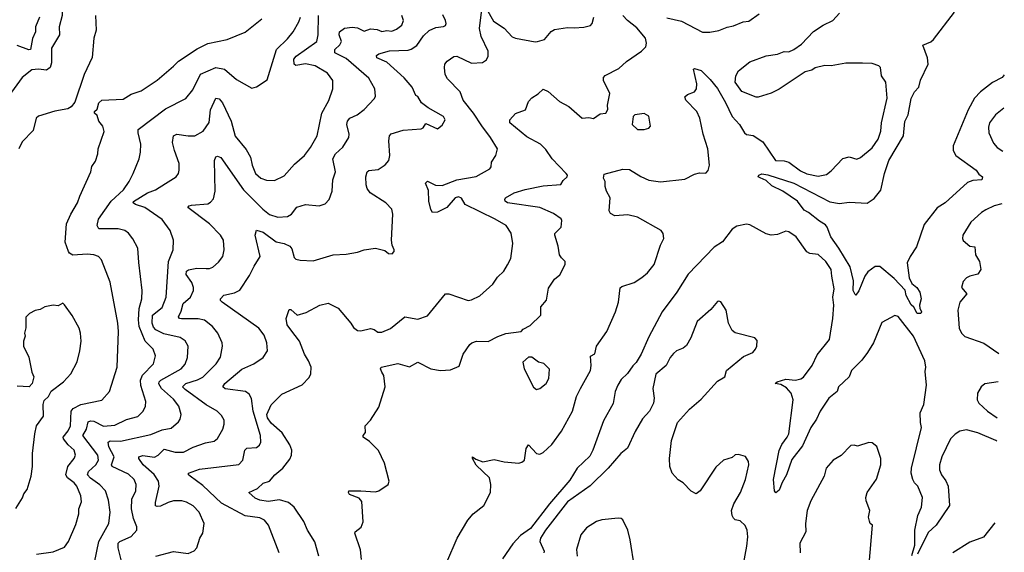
# Model space of a CAD drawing. Extents: x 1954683 to 2060285, y 904798 to 1016299.
# Tile 456 of 472: x 2053750 to 2059798, y 984408 to 987679. Entities that reach past the tile are written whole.
import ezdxf

# ---------------------------------------------------------------- set-up
doc = ezdxf.new("R2010")
doc.units = 0

msp = doc.modelspace()

# ---------------------------------------------------------------- linework, layer by layer
at = {"layer": '0CON10XD'}
for points in [[(2054235.9, 988214.1), (2054215, 988151.4), (2054175.5, 988105), (2054135, 988030), (2054036.7, 987875), (2054014.4, 987805), (2054009.6, 987705), (2053992.1, 987635), (2053993.8, 987585), (2053945.5, 987505), (2053944.7, 987415), (2053936.9, 987385), (2053915, 987368.2), (2053865, 987374.5), (2053825, 987370.6), (2053765.4, 987324.6), (2053625.7, 987135)], [(2055344.2, 984405), (2055277.8, 984575), (2055253.1, 984605), (2055225, 984620.8), (2055135, 984632.7), (2054989.6, 984709.6), (2054875, 984818.9), (2054796.2, 984875), (2054786.2, 984885), (2054786.2, 984895), (2054855, 984919.3), (2055095, 984947.3), (2055121.2, 984975), (2055132.1, 985035), (2055145, 985047.5), (2055205, 985051.5), (2055223.3, 985066.7), (2055231.2, 985085), (2055228.9, 985125), (2055184.7, 985275.3), (2055173, 985353), (2055158.9, 985378.9), (2055136, 985395), (2055012.4, 985412.4), (2054996.9, 985425), (2055010, 985445), (2055115, 985532.3), (2055187.1, 985565), (2055244.2, 985605), (2055272.5, 985645), (2055268.6, 985695), (2055251.3, 985741.3), (2055219.4, 985785), (2054993.7, 985943.7), (2054984, 985955), (2054984, 985965), (2055002.8, 985987.2), (2055068.8, 986001.2), (2055101.4, 986018.6), (2055161.9, 986108.1), (2055190.6, 986165), (2055227.5, 986225), (2055195.8, 986355), (2055205, 986387.5), (2055245, 986374.1), (2055325, 986314.4), (2055373.3, 986305), (2055409.1, 986289.1), (2055422, 986272), (2055435, 986219.2), (2055445, 986209.4), (2055471.7, 986201.7), (2055551.8, 986198.2), (2055675, 986235.7), (2055755, 986240), (2055825, 986252), (2055865, 986266.2), (2055935, 986276.2), (2055991.7, 986261.7), (2056015, 986242.5), (2056038.3, 986241.7), (2056050, 986255), (2056050, 986265), (2056037.5, 986295), (2056033.3, 986325), (2056040.8, 986485), (2056035.8, 986515), (2055998, 986555), (2055903.3, 986615), (2055883, 986643), (2055877.7, 986665), (2055875.4, 986715), (2055884.6, 986745.4), (2055895, 986751.9), (2055951.3, 986758.7), (2055995, 986788), (2056017.1, 986815), (2056024.2, 986845), (2056016.5, 986935), (2056021.9, 986965), (2056031.5, 986978.5), (2056105, 987000.6), (2056215, 987008.8), (2056227.5, 987015), (2056245, 987042.5), (2056315, 987009.2), (2056345, 987030.8), (2056362.9, 987065), (2056353.8, 987085), (2056257.8, 987137.8), (2056218.6, 987168.6), (2056195, 987206.7), (2056183, 987213), (2056161.1, 987265), (2056111.1, 987321.1), (2056005, 987417.8), (2055943.1, 987445), (2055940.6, 987459.4), (2055955, 987470), (2056022, 987488), (2056135, 987491.1), (2056155, 987497.8), (2056189.3, 987520.7), (2056230.3, 987579.7), (2056265, 987612.9), (2056305, 987630.6), (2056353.6, 987636.4), (2056365, 987644.2), (2056369.4, 987655), (2056365.7, 987674.3), (2056348.2, 987708.2)], [(2056745.6, 986174.4), (2056766.5, 986213.5), (2056779.5, 986305), (2056767.6, 986367.6), (2056737.5, 986415), (2056670.8, 986455), (2056485, 986543.6), (2056462.4, 986582.4), (2056445, 986591.2), (2056425, 986584.1), (2056373.3, 986526.7), (2056315, 986497.1), (2056285.8, 986495.8), (2056275, 986512.5), (2056263.6, 986563.6), (2056260.2, 986630.2), (2056241.4, 986675), (2056255, 986687.1), (2056303.6, 986663.6), (2056345, 986660.5), (2056435, 986696.2), (2056553.9, 986716.1), (2056637.8, 986762.2), (2056645.8, 986775), (2056647.5, 986805), (2056674.3, 986845), (2056684.2, 986885), (2056642.1, 986955), (2056587.5, 987027.5), (2056537.2, 987105), (2056473.8, 987185), (2056455.8, 987235.8), (2056378, 987315), (2056363.2, 987343.2), (2056359.2, 987385), (2056362, 987405), (2056375, 987423.3), (2056417, 987453), (2056435, 987454.2), (2056525, 987412.7), (2056593, 987417), (2056617.3, 987432.7), (2056627.5, 987455), (2056627.1, 987485), (2056583.5, 987575), (2056573.1, 987625), (2056586.2, 987725)], [(2056373, 984347), (2056436.7, 984495), (2056503.3, 984605), (2056536, 984645), (2056601.4, 984695), (2056642, 984775), (2056643.9, 984823.9), (2056636.2, 984865), (2056553, 984943), (2056530, 984985), (2056530, 984995), (2056550.5, 984980.5), (2056595, 984963.3), (2056665, 984978.8), (2056725, 984964.4), (2056815, 984956.7), (2056835, 984961.4), (2056850.8, 984975), (2056860, 985045), (2056875, 985067.5), (2056924.5, 985014.5), (2056945, 985011.9), (2056965, 985020.6), (2057018.8, 985071.2), (2057078.6, 985151.4), (2057145.5, 985275), (2057168.9, 985365), (2057194, 985415), (2057255.4, 985525), (2057260.7, 985555), (2057255, 985612.5), (2057283.2, 985626.8), (2057293.3, 985675), (2057355.5, 985765), (2057408.7, 985885), (2057428.2, 985945), (2057438.2, 986031.8), (2057448.6, 986041.4), (2057523.1, 986065), (2057571.4, 986095), (2057605.6, 986125), (2057646.2, 986175), (2057685.7, 986295), (2057705.6, 986335), (2057702.5, 986365), (2057690.8, 986385), (2057545, 986466.2), (2057485, 986480), (2057405, 986474.5), (2057378.3, 986488.3), (2057371.2, 986505), (2057376.9, 986585), (2057354.2, 986625), (2057346.2, 986653.8), (2057346.2, 986685), (2057336.4, 986706.4), (2057340.5, 986729.5), (2057455, 986761.2), (2057495, 986758.8), (2057565.3, 986715.3), (2057615, 986692.7), (2057685, 986682.3), (2057835, 986700), (2057895, 986730), (2057925, 986738), (2057965, 986736), (2057977.6, 986752.4), (2057986.9, 986785), (2057977.1, 986885), (2057947.3, 986975), (2057927.1, 987075), (2057909.1, 987115), (2057841.9, 987185), (2057836, 987205), (2057851.1, 987218.9), (2057894.5, 987235.5), (2057906.2, 987253.8), (2057908.8, 987285), (2057887.5, 987375), (2057895, 987380), (2057935, 987367.5), (2057991.5, 987311.5), (2058036.3, 987256.3), (2058085, 987171.2), (2058125, 987083.8), (2058171.4, 987035), (2058202, 986985), (2058215, 986974), (2058255, 986968.8), (2058315, 986928.8), (2058391.2, 986815), (2058445, 986812.5), (2058475, 986804.5), (2058545, 986750.6), (2058585, 986732.2), (2058655, 986718.9), (2058705, 986729.2), (2058735, 986750), (2058805, 986825.7), (2058845, 986836.2), (2058892.5, 986822.5), (2058915, 986831.9), (2058985, 986892.9), (2059023.5, 986945), (2059039.4, 986995), (2059044.3, 987045), (2059077.5, 987197.5), (2059070.8, 987295), (2059043.8, 987335), (2059036.7, 987385), (2059026.7, 987395), (2058985, 987410.8), (2058927.1, 987412.9), (2058825, 987411.2), (2058735, 987395.6), (2058695, 987398.5), (2058635.8, 987384.2), (2058615, 987370), (2058575, 987358), (2058415, 987252.9), (2058365, 987227.5), (2058285, 987202.9), (2058272.7, 987202.7), (2058185, 987238), (2058144.1, 987295.9), (2058148.6, 987335), (2058164.2, 987365), (2058235, 987421.2), (2058335, 987457.1), (2058405, 987468), (2058445, 987484.2), (2058475, 987482.5), (2058505, 987496), (2058551.1, 987528.9), (2058625, 987605.5), (2058685, 987645.8), (2058743.8, 987675), (2058785, 987720)], [(2056616.5, 987746.5), (2056660.7, 987670.7), (2056725, 987626.4), (2056773.7, 987573.7), (2056795, 987565.4), (2056915, 987542.9), (2056930, 987545), (2056972.5, 987557.5), (2057014.5, 987605.5), (2057035, 987618.6), (2057115, 987630.6), (2057155, 987629.5), (2057215, 987632.5), (2057255, 987644), (2057266, 987655), (2057275.6, 987695)], [(2057725, 987690.4), (2057815, 987669.4), (2057943, 987603), (2057988.3, 987601.7), (2058045, 987612), (2058095, 987634), (2058135, 987641.4), (2058194.4, 987665.6), (2058229.1, 987670.9), (2058291.2, 987715)], [(2059797.6, 987339.6), (2059784.5, 987325), (2059725, 987292.4), (2059651.1, 987235), (2059613.8, 987196.2), (2059575.8, 987125), (2059483.8, 986905), (2059483.8, 986875), (2059499.4, 986845), (2059624.4, 986755), (2059640.3, 986730.3), (2059663.3, 986715), (2059658.8, 986695), (2059605, 986690.6), (2059571.3, 986678.7), (2059434, 986555), (2059385.5, 986524.5), (2059305, 986421.2), (2059257.8, 986285), (2059219.2, 986225), (2059201.2, 986185), (2059212.9, 986092.9), (2059230, 986060), (2059260, 986035), (2059278.8, 986005), (2059286.2, 985965), (2059277.5, 985925), (2059278.3, 985908.3), (2059290, 985885), (2059285, 985874), (2059263.1, 985875), (2059242.9, 985912.9), (2059225, 985928), (2059195.4, 985985), (2059188.9, 986018.9), (2059120.4, 986090.4), (2059033, 986163), (2059005, 986163.5), (2058959.3, 986130.7), (2058941.3, 986105), (2058905, 986013.8), (2058885, 985987.5), (2058880.7, 985990.7), (2058868.9, 986015), (2058872.1, 986075), (2058850.8, 986160.8), (2058781.5, 986275), (2058731.5, 986345), (2058710.4, 986405), (2058699.6, 986419.6), (2058661.5, 986441.5), (2058595.5, 986495.5), (2058568.3, 986508.3), (2058526.7, 986565), (2058436.9, 986626.9), (2058369.5, 986659.5), (2058335, 986690.6), (2058297, 986707), (2058286.7, 986715), (2058290, 986725), (2058307.8, 986732.2), (2058345, 986727.1), (2058505, 986675.3), (2058725, 986560.2), (2058785, 986550.5), (2058845, 986558.8), (2058955, 986552), (2058998.3, 986581.7), (2059038.7, 986631.3), (2059062.7, 986735), (2059089.3, 986815), (2059177.7, 986965), (2059186.9, 987053.1), (2059206.2, 987095), (2059226, 987195), (2059245, 987235.8), (2059272.5, 987265), (2059282.4, 987307.6), (2059329.5, 987405), (2059326.7, 987445), (2059296.7, 987523.3), (2059347, 987543), (2059363, 987557), (2059492.2, 987725)], [(2053871.2, 987695), (2053846.1, 987635), (2053846.9, 987605), (2053827.4, 987562.6), (2053815, 987496.7), (2053805, 987494.7), (2053735, 987520.4)], [(2054215.6, 987705), (2054218.9, 987615), (2054205.7, 987565), (2054194.2, 987445.8), (2054145, 987342.5), (2054088.3, 987171.7), (2054066.4, 987143.6), (2054045, 987132.5), (2053965, 987118), (2053865, 987085.8), (2053851.2, 987075), (2053832.1, 986997.9), (2053765, 986928.8), (2053744.5, 986885.5)], [(2053852.5, 984397.5), (2053955, 984410.6), (2054025, 984440), (2054049.2, 984475), (2054095, 984580), (2054112.5, 984645), (2054113.6, 984675), (2054128.3, 984718.3), (2054124.5, 984755), (2054100.3, 984815), (2054084.6, 984835), (2054043.8, 984865), (2054032, 984885), (2054045.9, 984935.9), (2054085, 984984.3), (2054091.8, 985005), (2054083.6, 985035), (2054047.5, 985067.5), (2054018.2, 985105), (2054016.7, 985115), (2054047.1, 985155), (2054061.2, 985185), (2054065.8, 985275), (2054078, 985292), (2054125, 985315.5), (2054255, 985341.9), (2054300.6, 985395), (2054348.2, 985545), (2054356.2, 985765), (2054353.1, 985815), (2054305, 986067.5), (2054251.4, 986205), (2054234.6, 986224.6), (2054206, 986236), (2054165, 986240), (2054075, 986233.6), (2054055, 986244.3), (2054049.4, 986255), (2054027.9, 986312.1), (2054038.1, 986425), (2054064.4, 986485), (2054105, 986553.8), (2054118.1, 986595), (2054186.2, 986743.8), (2054193.5, 986776.5), (2054215, 986810), (2054229.4, 986855), (2054232, 986885), (2054268.3, 986991.7), (2054260, 987025), (2054236.7, 987055), (2054225, 987090), (2054210, 987105), (2054210, 987115), (2054225, 987130), (2054235, 987167.5), (2054255, 987183.8), (2054385, 987191.4), (2054435, 987220.8), (2054495, 987243.1), (2054595, 987308.1), (2054695, 987393.1), (2054724.2, 987425), (2054840.1, 987499.9), (2054905, 987532.5), (2055025, 987556.7), (2055135, 987601.4), (2055236, 987685)], [(2054208.8, 984345), (2054234.8, 984475.2), (2054297.1, 984585), (2054306.1, 984653.9), (2054295, 984728.8), (2054275.9, 984785.9), (2054241.7, 984821.8), (2054185, 984862.8), (2054166.7, 984885), (2054172, 984905), (2054217.1, 984945), (2054232.8, 984975), (2054229.7, 985005), (2054138.2, 985125), (2054159.5, 985165), (2054170.8, 985209.3), (2054184.4, 985215.6), (2054205, 985213.5), (2054265, 985183.2), (2054335, 985188.8), (2054405, 985223.8), (2054475, 985243.1), (2054508.6, 985275), (2054522.9, 985305), (2054524.3, 985335), (2054493, 985433), (2054491.6, 985465), (2054504.4, 985495.6), (2054572.2, 985565), (2054583.5, 985615), (2054568.8, 985655), (2054521.2, 985705), (2054483.9, 985795), (2054479.3, 985835), (2054483.3, 985905), (2054499.2, 985965), (2054502.8, 986015), (2054482.2, 986187.8), (2054474.4, 986275), (2054443.6, 986333.6), (2054417.2, 986367.2), (2054395, 986384.4), (2054355.4, 986395.4), (2054235, 986395.7), (2054224.6, 986415), (2054232.7, 986455), (2054311.8, 986565), (2054386.8, 986633.2), (2054421.9, 986685), (2054445.7, 986735), (2054484.3, 986825), (2054491.4, 986865), (2054494.4, 986915.6), (2054476.4, 986985), (2054477.8, 987005), (2054645, 987130.9), (2054770.8, 987195), (2054812.6, 987247.4), (2054860.9, 987345), (2054955, 987384.6), (2055008, 987375), (2055082, 987312), (2055175, 987258.8), (2055205, 987266.7), (2055269.7, 987310.3), (2055326.8, 987495), (2055395, 987561.1), (2055429.5, 987605), (2055464.6, 987665), (2055474.6, 987695)], [(2054377.1, 984345), (2054355.3, 984435), (2054354.1, 984465), (2054364.4, 984475.6), (2054434.4, 984505), (2054469.4, 984545), (2054469.4, 984565), (2054449.1, 984615), (2054437.2, 984675), (2054439.2, 984735), (2054462.5, 984785), (2054464.5, 984825), (2054451.8, 984855), (2054418.6, 984888.6), (2054317.8, 984935), (2054313.2, 984945), (2054329.7, 984995), (2054297.2, 985055), (2054292.3, 985085), (2054305, 985093.5), (2054368.8, 985091.2), (2054555, 985130.8), (2054625, 985159.7), (2054680.2, 985169.8), (2054725, 985209.2), (2054735.6, 985225), (2054741.1, 985255), (2054727.9, 985305), (2054695, 985348.9), (2054621.6, 985415), (2054603.3, 985443.3), (2054605.4, 985455), (2054616.8, 985465), (2054740.9, 985535), (2054766.9, 985563.1), (2054781.2, 985605), (2054783.5, 985675), (2054766, 985706), (2054735, 985728.2), (2054635, 985750.7), (2054586.4, 985775), (2054570.6, 985790.6), (2054562.4, 985815), (2054565.9, 985865), (2054625, 985911.1), (2054649, 985975), (2054662.7, 986195), (2054691.9, 986265), (2054694.4, 986324.4), (2054674.4, 986385), (2054625, 986451.5), (2054518, 986525), (2054460.8, 986545), (2054447.5, 986555), (2054447.7, 986562.3), (2054534.1, 986615.9), (2054584.3, 986635), (2054646, 986674), (2054710, 986715), (2054725.7, 986734.3), (2054730, 986755), (2054728.6, 986795), (2054700, 986875), (2054689.1, 986925), (2054694.4, 986965), (2054715, 986976.9), (2054785, 986966.2), (2054825, 986966.4), (2054875.8, 986994.2), (2054912.7, 987047.3), (2054921.9, 987125), (2054955, 987196.9), (2054975, 987192.7), (2054995, 987169.4), (2055048.8, 987055), (2055073.7, 986963.7), (2055141.7, 986881.7), (2055166.8, 986835), (2055177.7, 986785), (2055198.5, 986735), (2055230, 986705), (2055265, 986694.5), (2055315, 986691.9), (2055375, 986720.6), (2055438.6, 986791.4), (2055500, 986845), (2055535.3, 986894.7), (2055577.8, 986965), (2055606.5, 987105), (2055647.8, 987182.2), (2055672.5, 987255), (2055672.2, 987305), (2055640.9, 987350.9), (2055565, 987396), (2055505, 987408.9), (2055445, 987396.9), (2055435, 987406.2), (2055432.5, 987437.5), (2055448.2, 987455), (2055573.8, 987545), (2055583.5, 987585), (2055585.8, 987705)], [(2054585, 984385.4), (2054695, 984413.6), (2054785, 984400.6), (2054822, 984418), (2054836.7, 984435), (2054856.5, 984495), (2054874.4, 984525), (2054883.3, 984585), (2054852.9, 984655), (2054815, 984694.4), (2054775, 984716.2), (2054745, 984724.5), (2054695, 984723.6), (2054662, 984715), (2054615, 984691.1), (2054595, 984689.1), (2054584.6, 984694.6), (2054583.6, 984713.6), (2054605.3, 984815), (2054601.6, 984845), (2054575.9, 984885.9), (2054508.8, 984945), (2054482.1, 984985), (2054482.2, 984995), (2054505, 985001.9), (2054577.2, 984992.8), (2054600.4, 985005), (2054637.4, 985042.6), (2054705, 985022.9), (2054755, 985023.1), (2054815, 985054.6), (2054890.2, 985079.8), (2054945, 985090.6), (2054965, 985108), (2054996.7, 985165), (2055006.5, 985195), (2055005, 985220), (2054988.3, 985248.3), (2054962, 985275), (2054895, 985314.5), (2054765, 985408), (2054750.4, 985425), (2054770.5, 985445), (2054842.5, 985467.5), (2054875.2, 985484.8), (2054956.9, 985565), (2054983.6, 985606.4), (2054995.6, 985675), (2054992.9, 985695), (2054965.8, 985755), (2054933.1, 985795), (2054885, 985834.5), (2054845, 985841.9), (2054742.5, 985842.5), (2054731.2, 985845), (2054725.7, 985855), (2054741.7, 985888.3), (2054753.9, 985936.1), (2054799.3, 985975), (2054818, 986015), (2054818, 986035), (2054806.9, 986065), (2054771.5, 986115), (2054775, 986134.2), (2054786.7, 986143.3), (2054837.7, 986152.3), (2054895, 986150.3), (2054915, 986150.4), (2054935, 986159.5), (2054970.1, 986189.9), (2054996.7, 986225), (2055006.4, 986265), (2055000.9, 986325), (2054982.5, 986355), (2054914.8, 986424.8), (2054782.5, 986525), (2054790, 986535), (2054805, 986540), (2054905, 986548.2), (2054922.4, 986557.6), (2054940.4, 986579.6), (2054949.7, 986625), (2054945.6, 986815), (2054955, 986835.8), (2054965, 986841.4), (2054985, 986831.9), (2055124.8, 986634.8), (2055243.5, 986515), (2055285, 986483.2), (2055335, 986465.4), (2055395, 986469.5), (2055418.6, 986485), (2055451.9, 986528.1), (2055505, 986544.6), (2055590, 986535), (2055625, 986548.8), (2055650, 986575), (2055668.6, 986625), (2055672.2, 986695), (2055688.9, 986745), (2055674, 986825), (2055688.7, 986855), (2055733.7, 986896.4), (2055770.6, 986955), (2055772.5, 986975), (2055758.9, 987035), (2055763.1, 987055), (2055777.5, 987075), (2055822, 987095), (2055865, 987127.5), (2055928.8, 987195), (2055935, 987210), (2055931.4, 987255), (2055895, 987319.4), (2055755, 987440.4), (2055685.4, 987475.4), (2055685.3, 987495), (2055716.2, 987525), (2055725.3, 987545), (2055712.5, 987585), (2055713.5, 987605), (2055743.8, 987626.2), (2055792.6, 987632.6), (2055825, 987629.4), (2055865, 987608.9), (2055905, 987623.8), (2055945, 987618.2), (2055975, 987606.7), (2056005, 987611.9), (2056035, 987608.1), (2056065, 987621.4), (2056096, 987645), (2056108, 987675), (2056096, 987705)], [(2055850, 984365), (2055842.6, 984422.6), (2055807.5, 984525), (2055810, 984535), (2055846.7, 984563.3), (2055860.3, 984595), (2055850.3, 984720.3), (2055835, 984740.8), (2055775, 984762.9), (2055769.2, 984775), (2055772, 984785), (2055845, 984786.4), (2055935, 984778.9), (2055955, 984785.7), (2056012.5, 984825), (2056020, 984845), (2055990.6, 984955), (2055953.2, 985033.2), (2055899.3, 985089.3), (2055860, 985115), (2055860, 985125), (2055873.3, 985145), (2055872.5, 985185), (2055905, 985220), (2055955, 985300), (2055993.8, 985425), (2055986.7, 985495), (2055973.6, 985513.6), (2055966.7, 985535), (2055970, 985545), (2056073.1, 985566.9), (2056145, 985547.5), (2056195, 985575.7), (2056275, 985534.4), (2056335, 985524.3), (2056395, 985529.2), (2056448.8, 985551.2), (2056474, 985625), (2056514, 985685), (2056526.7, 985695), (2056555, 985704.2), (2056627.1, 985702.9), (2056685.7, 985734.3), (2056735, 985751.2), (2056830, 985765), (2056841.7, 985778.3), (2056885, 985801.2), (2056951.2, 985865), (2056950, 985915), (2056985, 985957.5), (2056998.8, 986031.2), (2057035, 986086), (2057066.8, 986113.2), (2057101.2, 986175), (2057101.2, 986195), (2057077, 986217), (2057066, 986235), (2057058.1, 986288.1), (2057036.7, 986355), (2057037.5, 986365), (2057075.8, 986404.2), (2057079.4, 986445), (2057075, 986455.8), (2057028.3, 986488.3), (2056945, 986526.5), (2056745, 986554.5), (2056731.2, 986565), (2056728.8, 986575), (2056733.8, 986585), (2056786, 986615), (2056855, 986636.9), (2056965, 986659.6), (2057074.1, 986665.9), (2057087.5, 986692.5), (2057112.9, 986715), (2057114.2, 986725), (2057106.9, 986735), (2057020.5, 986825), (2056981.5, 986881.5), (2056948.9, 986915), (2056865, 986960.4), (2056761.2, 987045), (2056760, 987065), (2056795, 987103.3), (2056856.7, 987125), (2056875, 987177.5), (2056895, 987200), (2056935, 987223.3), (2056965, 987252), (2056995, 987237.8), (2057065, 987176.9), (2057122, 987145), (2057205, 987073.3), (2057245, 987078.6), (2057275, 987072), (2057315, 987100), (2057350, 987105), (2057363, 987127), (2057361.2, 987155), (2057374.2, 987225), (2057335.7, 987305), (2057335.8, 987325), (2057345, 987335.7), (2057430.7, 987379.3), (2057477.6, 987422.4), (2057570, 987485), (2057595, 987512.5), (2057600, 987535), (2057594.2, 987565), (2057539.4, 987629.4), (2057482.3, 987675), (2057455.4, 987705)], [(2057585, 987003.8), (2057615, 987013.8), (2057623.8, 987025), (2057615, 987087.5), (2057585, 987103.3), (2057527.5, 987095), (2057517.5, 987085), (2057512.5, 987035), (2057544.2, 987004.2), (2057585, 987003.8)], [(2059793.9, 987134.7), (2059744.3, 987095), (2059706.2, 987045), (2059700.5, 987019.5), (2059702, 986985), (2059731.7, 986921.7), (2059753.8, 986895), (2059789.1, 986872)], [(2059783.2, 986549), (2059735, 986535.6), (2059685, 986511.9), (2059658, 986495), (2059591.2, 986435), (2059543.8, 986355), (2059541.2, 986335), (2059545, 986323.3), (2059585, 986288.8), (2059616.2, 986285), (2059621.4, 986235), (2059646.1, 986193.9), (2059653.8, 986145), (2059635, 986116.2), (2059585, 986104.2), (2059565, 986094.2), (2059545, 986072), (2059535.6, 986035), (2059567.5, 985995), (2059523.8, 985945), (2059512.8, 985895), (2059520.4, 985785), (2059535, 985754.2), (2059555, 985732.9), (2059672.7, 985692.7), (2059763.1, 985629.4)], [(2059228.8, 984388.8), (2059247.5, 984452.5), (2059248, 984545), (2059266.7, 984635), (2059290, 984685), (2059294.2, 984745), (2059266.2, 984815), (2059245.5, 984835.5), (2059235.4, 984855.4), (2059226.2, 984895), (2059226.7, 984925), (2059290, 985175), (2059282, 985205), (2059281.8, 985265), (2059302.8, 985315), (2059319.5, 985435), (2059310.8, 985519.2), (2059316.2, 985545), (2059309.6, 985585), (2059240.5, 985735), (2059145, 985856.7), (2059125, 985862.5), (2059045, 985818.8), (2058994.2, 985695), (2058957.1, 985635), (2058922.8, 985587.2), (2058859.2, 985525), (2058844.2, 985485), (2058780, 985425), (2058771.9, 985395), (2058720.4, 985355), (2058666.2, 985275), (2058644.4, 985225), (2058609.1, 985175), (2058558.2, 985061.8), (2058491.7, 984978.3), (2058460.5, 984885), (2058433.3, 984836.7), (2058415, 984790), (2058395, 984772.5), (2058386.2, 984786.2), (2058380.6, 984855), (2058415, 985034), (2058430.1, 985069.9), (2058464.7, 985115.3), (2058473.2, 985136.8), (2058501.3, 985345), (2058489.1, 985385), (2058458.8, 985418.8), (2058425, 985439.4), (2058390, 985445), (2058402.5, 985455), (2058455, 985472.3), (2058515, 985466), (2058547.2, 985472.8), (2058565, 985483.4), (2058616.5, 985555), (2058648.5, 985621.5), (2058723.3, 985715), (2058744.5, 985845), (2058750.4, 985925), (2058744.5, 985975), (2058753, 986027), (2058737.5, 986105), (2058734.5, 986145), (2058702.2, 986195), (2058655, 986237.8), (2058603.6, 986243.6), (2058585, 986254.2), (2058519.2, 986345), (2058475, 986375.8), (2058455, 986380), (2058405, 986359.2), (2058365, 986355.7), (2058335, 986364.2), (2058235, 986420), (2058215, 986423.1), (2058155, 986411.9), (2058125, 986392.5), (2058066.9, 986315), (2058015, 986281.1), (2057855, 986116.7), (2057786.5, 986005), (2057695.9, 985885), (2057615, 985732.1), (2057567.4, 985625), (2057537.1, 985572.9), (2057515, 985552.9), (2057483.5, 985506.5), (2057445, 985470), (2057422.8, 985435), (2057408.2, 985395), (2057395, 985322), (2057335.3, 985214.7), (2057270.2, 985035), (2057251, 984999), (2057174.5, 984925.5), (2057128.7, 984851.4), (2057003.2, 984706.8), (2056887.8, 984555), (2056825, 984512.2), (2056778.9, 984461.1), (2056715, 984367.3)], [(2055587.8, 984385), (2055562.8, 984472.8), (2055518.1, 984545), (2055495, 984598), (2055435.6, 984685.6), (2055400.6, 984715), (2055345, 984731.1), (2055275, 984720.3), (2055225, 984727.9), (2055195, 984740.6), (2055157.5, 984775), (2055210.2, 984799.8), (2055245, 984831.9), (2055285, 984845.8), (2055316.2, 984883.8), (2055365.8, 984925), (2055408.9, 984981.1), (2055418.6, 985005), (2055420.6, 985035), (2055408.6, 985068.6), (2055361.6, 985141.6), (2055295, 985200.4), (2055272.2, 985235), (2055266.9, 985255), (2055295, 985314.2), (2055360.6, 985379.4), (2055485, 985436.2), (2055527.3, 985482.7), (2055538.8, 985505), (2055539.2, 985545), (2055524.2, 985585), (2055500, 985625), (2055467.9, 985705), (2055415, 985773.9), (2055393.5, 985805), (2055385.8, 985845), (2055405, 985900), (2055415, 985900), (2055455, 985863.8), (2055509.1, 985880.9), (2055594.2, 985925.8), (2055645, 985938.8), (2055705, 985907.5), (2055784.4, 985815), (2055799.1, 985789.1), (2055825, 985771.1), (2055845, 985768.9), (2055905, 985782.2), (2055926.4, 985776.4), (2055949.5, 985759.5), (2055975, 985759.2), (2056027.2, 985782.8), (2056115, 985854.4), (2056195, 985840), (2056255, 985860), (2056365, 985996), (2056385, 985995.8), (2056505, 985954.4), (2056525, 985958.1), (2056575, 985983.3), (2056655.3, 986054.7), (2056685, 986098), (2056724.2, 986135), (2056745.6, 986174.4)], [(2053725, 984676.7), (2053767, 984743), (2053775, 984767.5), (2053796.2, 984795), (2053819.2, 984875), (2053829.2, 984935), (2053827.5, 985015), (2053842, 985135), (2053853.8, 985185), (2053896.2, 985245), (2053893.8, 985315), (2053900.5, 985339.5), (2053926.7, 985365), (2053942.3, 985397.7), (2054018, 985455), (2054064.2, 985505), (2054101.7, 985578.3), (2054118.8, 985645), (2054128.1, 985705), (2054124, 985755), (2054114.2, 985785), (2054072.3, 985862.3), (2054025, 985927.5), (2054015, 985937.5), (2053985, 985921.2), (2053955, 985926.2), (2053905, 985916.7), (2053875, 985898.8), (2053845, 985893.3), (2053810, 985875), (2053788.3, 985851.7), (2053787, 985787), (2053778.8, 985755), (2053783.8, 985735), (2053773.8, 985705), (2053773.8, 985675), (2053805.7, 985605.7), (2053824.3, 985514.3), (2053836, 985485), (2053826.2, 985445), (2053807.5, 985425), (2053735, 985428)], [(2058195.7, 984335.7), (2058216.9, 984445), (2058222.5, 984502.5), (2058218, 984545), (2058205, 984573.3), (2058175, 984602.5), (2058145, 984607.5), (2058135, 984617.5), (2058126.2, 984635), (2058122.5, 984665), (2058135.8, 984705), (2058177.1, 984775), (2058208.1, 984855), (2058228.6, 984945), (2058225.8, 984965), (2058207.3, 984997.3), (2058165, 985008.8), (2058145, 985006.2), (2058125, 984991.2), (2058072.5, 984975), (2058025, 984931.2), (2057928.8, 984785), (2057905, 984767.5), (2057875, 984783.8), (2057825, 984834), (2057795, 984854), (2057758, 984895), (2057742.5, 984935), (2057740.8, 984985), (2057752.5, 985095), (2057790.8, 985205), (2057863.3, 985286.7), (2057935, 985348), (2058035, 985458.8), (2058080, 985485), (2058091.2, 985525), (2058195, 985610), (2058253.9, 985636.1), (2058270, 985655), (2058276.7, 985675), (2058279.3, 985709.3), (2058266.1, 985726.1), (2058145, 985756), (2058125, 985770), (2058104.4, 985814.4), (2058090, 985895), (2058056.4, 985946.4), (2058045, 985950), (2058035, 985947.5), (2057995, 985900), (2057911.2, 985825), (2057872.5, 985725), (2057845, 985678.8), (2057825, 985661.2), (2057785, 985646.2), (2057765, 985630), (2057744.2, 985605), (2057720.8, 985555), (2057657.9, 985502.1), (2057638, 985415), (2057646, 985355), (2057642.5, 985325), (2057617.5, 985275), (2057575, 985228), (2057530.3, 985149.7), (2057483, 985047), (2057442, 985015), (2057364.5, 984925.5), (2057253.7, 984816.3), (2057115, 984717.8), (2056979.4, 984545), (2056949.3, 984495), (2056944.1, 984475), (2056971.1, 984415), (2056969.2, 984405)], [(2056925, 985407.5), (2056945, 985413.3), (2056983.8, 985445), (2057000, 985475), (2057003.9, 985533.9), (2056968.3, 985568.3), (2056936.4, 985576.4), (2056895, 985606.7), (2056875, 985607.5), (2056840, 985575), (2056847.5, 985535), (2056905, 985422.5), (2056925, 985407.5)], [(2059759.2, 985455.8), (2059677.2, 985442.8), (2059655, 985424.2), (2059632.5, 985385), (2059631.9, 985345), (2059640.8, 985325), (2059695, 985275.7), (2059754.2, 985234.3)], [(2059751, 985091.1), (2059745.2, 985095.2), (2059635, 985142.8), (2059565, 985160), (2059525, 985151.2), (2059495, 985132.9), (2059467.7, 985105), (2059412.9, 984995), (2059399.4, 984945), (2059399.1, 984915), (2059410.9, 984885), (2059437.6, 984847.6), (2059451.9, 984815), (2059460.9, 984695), (2059378.7, 984575), (2059329.5, 984530.5), (2059265, 984396.2)], [(2058967.8, 984335), (2058987.5, 984575), (2058973.3, 984585), (2058968.8, 984598.8), (2058963.5, 984625), (2058971.1, 984665), (2058948.8, 984725), (2058948, 984745), (2058956.2, 984775), (2059013, 984857), (2059039.2, 984945), (2059039.4, 984985), (2059015, 985057.5), (2058985, 985080), (2058965, 985083.3), (2058895, 985060), (2058875, 985066.7), (2058855, 985063.3), (2058795, 985003.3), (2058746.7, 984975), (2058704.4, 984925.6), (2058692, 984875), (2058608.8, 984725), (2058586, 984665), (2058577.1, 984585), (2058578.1, 984535), (2058542, 984465), (2058544, 984405)], [(2057526.1, 984316.1), (2057500, 984485), (2057484.1, 984544.1), (2057455, 984607.5), (2057445, 984616.2), (2057425, 984618.8), (2057325, 984606.9), (2057292.6, 984597.4), (2057230.9, 984559.1), (2057196, 984515), (2057169.4, 984425), (2057174.6, 984384.6)], [(2059739.7, 984588.4), (2059669.3, 984500.7), (2059585, 984471.2), (2059481.2, 984405)]]:
    msp.add_lwpolyline(points, dxfattribs=at)

doc.saveas('drawing.dxf')
